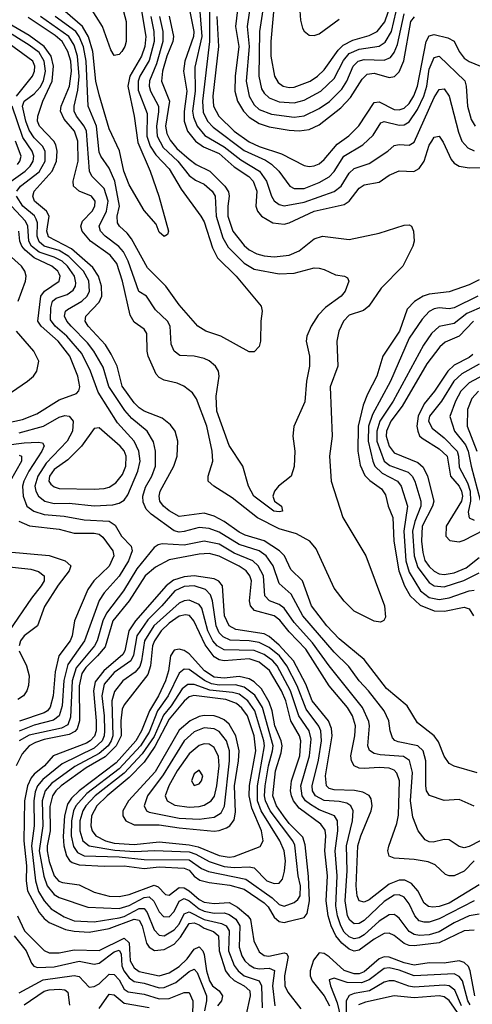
# Model space of a CAD drawing. Header units: inches. Extents: x 501365 to 657855, y 482276 to 547543.
# Tile 400 of 656: x 581892 to 583702, y 512756 to 516697. Entities that reach past the tile are written whole.
import ezdxf

# ---------------------------------------------------------------- set-up
doc = ezdxf.new("R2010")
doc.units = ezdxf.units.IN
doc.header["$MEASUREMENT"] = 0
doc.layers.add('A5581', color=7, linetype='Continuous')

msp = doc.modelspace()

# ---------------------------------------------------------------- linework, layer by layer
at = {"layer": 'A5581', "color": 5}
for points, elevation in [([(582370.5, 516789.5), (582396.2, 516630), (582392.6, 516590), (582379.5, 516550), (582332.5, 516470), (582324.7, 516430), (582349.4, 516310.6), (582364.6, 516204.6), (582414.3, 516090), (582448.5, 515990), (582487.7, 515850), (582483.5, 515836.5), (582470.5, 515829.5), (582450, 515846.6), (582438, 515878), (582390, 515932.8), (582330, 516036.1), (582309.2, 516090.8), (582291.4, 516171.4), (582250, 516259.8), (582210, 516395.8), (582196.6, 516450), (582184.3, 516570), (582168.1, 516628.1), (582143.8, 516670), (582073.7, 516730)], 2120), ([(582296.4, 516770), (582318.6, 516690), (582318.4, 516610), (582313.3, 516590), (582300.6, 516570), (582290, 516558), (582270, 516553.8), (582256.5, 516576.6), (582223.9, 516670), (582173.4, 516750)], 2080), ([(582767.5, 516770), (582755.8, 516670), (582768.6, 516590), (582754.3, 516470), (582753, 516410), (582763, 516370), (582787.2, 516330), (582810, 516306.4), (582850, 516281.4), (582890, 516268.4), (582970, 516254.3), (583010, 516251.2), (583050, 516256.7), (583090, 516275.6), (583176, 516344), (583214.6, 516385.4), (583261, 516459), (583281.5, 516478.5), (583310, 516482.2), (583370, 516465.9), (583390.9, 516469.1), (583410, 516487.5), (583427.6, 516532.4), (583455.8, 516690), (583471.3, 516708.7)], 2320), ([(582816.7, 516770), (582802.3, 516670), (582809.6, 516590), (582798.5, 516450), (582810.4, 516390), (582830, 516356.1), (582850, 516337.8), (582899, 516319), (582990, 516307), (583030, 516312.2), (583090, 516340.7), (583130.8, 516369.2), (583180.8, 516419.2), (583201, 516450), (583225.4, 516510), (583245, 516530), (583270, 516537.3), (583350, 516534.3), (583374.3, 516545.7), (583390, 516565.8), (583402.3, 516597.7), (583430, 516719.7)], 2340), ([(582872.8, 516790), (582851.3, 516650), (582848.5, 516470), (582859.7, 516419.7), (582870, 516402.5), (582890, 516384.5), (582930, 516367.3), (582990, 516363.9), (583030, 516374.6), (583096.6, 516410), (583150, 516460.9), (583187.2, 516532.8), (583210, 516560.8), (583250, 516578.6), (583329.5, 516590.5), (583353.4, 516606.6), (583378.8, 516650), (583397, 516730)], 2360), ([(582912.8, 516790), (582896, 516610), (582896.8, 516550), (582911.7, 516470), (582925.3, 516445.3), (582946, 516430), (582970, 516424.6), (582990, 516426.5), (583054, 516450), (583083.5, 516470), (583110, 516495.3), (583165.5, 516574.5), (583185.7, 516594.3), (583224.9, 516615.1), (583290, 516633.3), (583321, 516650), (583351.9, 516688.1), (583380.3, 516770)], 2380), ([(583008.1, 516790), (583014.9, 516694.9), (583022.8, 516662.8), (583030.1, 516650.1), (583050, 516634.4), (583070, 516633.3), (583090, 516640.3), (583170, 516698.6)], 2420), ([(582572.1, 516730), (582588.5, 516650), (582587.5, 516630), (582552.5, 516530), (582546.7, 516490), (582560.1, 516410), (582549.3, 516329.3), (582550.2, 516290), (582563.9, 516250), (582594.6, 516210), (582627.9, 516187.9), (582690, 516160.8), (582750, 516107.2), (582808.8, 516068.7), (582826.4, 516050), (582840.3, 516010), (582836.6, 515950), (582843.8, 515930), (582858.8, 515910), (582904, 515884), (582950, 515878.7), (582970, 515883.1), (583070, 515930.7), (583190, 515957), (583210, 515970.1), (583250, 516022.8), (583270, 516036), (583330, 516046), (583370, 516075), (583410, 516092.2), (583468.7, 516088.7), (583490, 516100.9), (583509.9, 516130), (583530, 516194.3), (583539.6, 516210), (583550, 516226.2), (583570, 516230.2), (583586, 516206), (583617.3, 516137.3), (583630, 516122.7), (583650, 516110.5), (583690, 516103.6), (583770, 516105.5)], 2220), ([(582612.6, 516730), (582620.6, 516630), (582592.9, 516507.1), (582593.3, 516410), (582583.7, 516330), (582586.6, 516306.6), (582601.4, 516270), (582632.6, 516232.6), (582710, 516187.8), (582776.2, 516136.2), (582850.5, 516090.5), (582879, 516050), (582899.3, 515990), (582910, 515971.4), (582930, 515957.5), (582950, 515952), (583030, 515965.7), (583150, 516008.5), (583177.9, 516030), (583210, 516082.3), (583230, 516101.5), (583290, 516121.2), (583363.7, 516170), (583390, 516192.6), (583410, 516197.4), (583450, 516194.7), (583470, 516206.7), (583550, 516385), (583570, 516417.6), (583590, 516419.8), (583609.6, 516390), (583646.5, 516246.5), (583660.5, 516210), (583683.6, 516183.6), (583710, 516171.4)], 2240), ([(582651, 516750), (582650.9, 516609.1), (582622.9, 516370), (582625.9, 516325.9), (582642.9, 516290), (582666, 516266), (582790, 516173.1), (582874.5, 516134.5), (582898.7, 516118.7), (582928.1, 516090), (582972.9, 516030), (582990, 516021), (583030, 516021.1), (583090, 516045.5), (583130, 516068.2), (583150, 516089.6), (583188, 516150), (583264.6, 516195.4), (583305.8, 516234.2), (583336, 516284), (583350, 516289.6), (583410, 516274.2), (583430, 516275.5), (583450, 516288.3), (583483.1, 516336.9), (583508.6, 516390), (583520.3, 516430), (583530, 516499.2), (583550, 516545.7), (583570, 516550.1), (583672.1, 516452.1), (583677.9, 516430), (583682.9, 516350), (583696.8, 516296.8), (583713.7, 516270)], 2260), ([(582490.6, 516710.6), (582506.9, 516630), (582504, 516610), (582480.5, 516550), (582463.7, 516490), (582458.7, 516450), (582491.2, 516370), (582475.1, 516270), (582481, 516241), (582494.1, 516214.1), (582521, 516181), (582570, 516138.4), (582597.5, 516117.5), (582652.5, 516090), (582712.8, 516030), (582727.5, 516007.5), (582730.3, 515990), (582724.3, 515950), (582725.2, 515910), (582745.1, 515850), (582790, 515792.7), (582810, 515775.5), (582840, 515760), (582870, 515751.4), (582910, 515747.9), (582970, 515753.6), (583010, 515771.5), (583070, 515819.5), (583103.7, 515830), (583210, 515816.5), (583330, 515841.6), (583430, 515874.1), (583450, 515876.1), (583458.7, 515870), (583466.9, 515850), (583469.1, 515810), (583464.4, 515790), (583423.8, 515710), (583338, 515622), (583288.8, 515550), (583266.9, 515533.1), (583210, 515513.7), (583187, 515490), (583168.8, 515450), (583159.8, 515410), (583164.7, 515310), (583133.5, 515226.5), (583141.1, 515030), (583130.5, 514950), (583138.3, 514850), (583184.7, 514704.7), (583276.2, 514550), (583351.6, 514350), (583354.6, 514305.4), (583348, 514292), (583334.4, 514285.6), (583310, 514289.8), (583230, 514328.7), (583190, 514368.6), (583150, 514420.6), (583078, 514578), (583052.4, 514610), (582998.9, 514638.9), (582930, 514658.6), (582843.2, 514703.2), (582742.5, 514782.5), (582668.8, 514830), (582646.1, 514850), (582645.6, 514870), (582664.4, 514930), (582662.5, 514970), (582640.8, 515070), (582599.6, 515179.6), (582583.3, 515203.3), (582549.2, 515229.2), (582522.3, 515242.3), (582470, 515254.1), (582450, 515264.1), (582437.5, 515277.5), (582406.2, 515350), (582402.1, 515370), (582401.1, 515441.1), (582390, 515457.7), (582350, 515485.4), (582333.5, 515513.5), (582303.9, 515650), (582280.5, 515720.5), (582254.5, 515754.5), (582175, 515810), (582141.6, 515850), (582137.2, 515870), (582143.8, 515890), (582182.2, 515930), (582193.2, 515950), (582193.7, 515970), (582179.1, 515990), (582129.8, 516010), (582107.2, 516030), (582106, 516050), (582126.2, 516130), (582124.4, 516210), (582111.8, 516250), (582070, 516299.1), (582055.9, 516330), (582057.9, 516350), (582092.1, 516430), (582099.9, 516490), (582096.3, 516530), (582084.4, 516570), (582061.6, 516610), (582033.9, 516633.9), (581925.6, 516705.6)], 2180), ([(582451.2, 516710), (582464.9, 516650), (582464.9, 516610), (582439.5, 516520.5), (582411.7, 516451.7), (582410.3, 516430.3), (582415.9, 516410), (582446.9, 516350), (582447.7, 516327.7), (582438.8, 516270), (582441.4, 516230), (582465.6, 516185.6), (582524.7, 516130), (582570, 516072.6), (582594.6, 516054.6), (582630, 516037.9), (582662.5, 516010), (582673.8, 515990), (582678.4, 515910), (582703.9, 515823.9), (582726.2, 515786.2), (582790, 515722.3), (582830, 515698.3), (582930, 515679.4), (582990, 515681.5), (583070, 515703.2), (583090, 515702), (583110, 515696.9), (583154.8, 515674.8), (583191, 515670), (583203.4, 515663.4), (583208.8, 515650), (583193.2, 515610), (583177.7, 515590), (583114.7, 515545.3), (583085.7, 515514.3), (583057.5, 515470), (583040.4, 515430), (583037.7, 515410), (583051.2, 515350), (583051.2, 515310), (583039.3, 515250), (583032.6, 515167.4), (582988.9, 515068.9), (582984.6, 515030), (582992.6, 514970), (582990, 514908), (582977.3, 514870), (582926.8, 514830), (582910.8, 514810), (582904.9, 514790), (582911, 514770), (582938.8, 514750), (582942.8, 514730), (582930, 514726.8), (582908.3, 514730), (582828.5, 514790), (582807.2, 514830), (582785.1, 514910), (582730, 514992.2), (582680.3, 515130), (582678.4, 515190), (582689.9, 515270), (582687.1, 515290), (582675.7, 515310), (582650, 515330.9), (582630, 515340.4), (582590, 515349.3), (582533.1, 515353.1), (582509.5, 515369.5), (582498.5, 515398.5), (582493.5, 515470), (582483.1, 515490), (582435.4, 515535.4), (582399, 515590), (582369.2, 515609.2), (582326.7, 515730), (582306.9, 515766.9), (582288.2, 515788.2), (582234.6, 515830), (582215.8, 515850), (582209.9, 515870), (582239.3, 515930), (582245.6, 515970), (582230, 516021.2), (582181.2, 516070), (582171.8, 516090), (582158.9, 516250), (582150.3, 516270.3), (582119.9, 516310), (582110.6, 516330), (582110.2, 516350), (582124.8, 516415.2), (582130.4, 516469.6), (582124, 516550), (582110, 516594.9), (582089.2, 516630), (581975.9, 516710)], 2160), ([(582416.9, 516710), (582428.6, 516650), (582430.2, 516610), (582410, 516533.5), (582373, 516470), (582365.9, 516450), (582365.9, 516414.1), (582401.4, 516321.4), (582401.2, 516230), (582413.7, 516190), (582436, 516156), (582490, 516099.2), (582538.2, 516018.2), (582616.9, 515910), (582630, 515887.2), (582662.9, 515782.9), (582683.8, 515743.8), (582757.8, 515670), (582857.6, 515550), (582862.4, 515530), (582857, 515490), (582855.3, 515410), (582850, 515389.2), (582830, 515367), (582810, 515366.6), (582697, 515430), (582636.2, 515450), (582605.1, 515470), (582530, 515555.9), (582476.9, 515630), (582402.9, 515702.9), (582339.5, 515819.5), (582322.1, 515842.1), (582291, 515870), (582283.7, 515883.7), (582282.7, 515910), (582291.1, 515950), (582272.6, 516050), (582250, 516102.1), (582216.6, 516150), (582210, 516166.4), (582199.7, 516270), (582165.8, 516350), (582158.5, 516530), (582147.4, 516587.4), (582130.5, 516630), (582116.5, 516650), (582033.5, 516710)], 2140), ([(582680.7, 516710), (582687.1, 516590), (582664.6, 516390), (582667.2, 516350), (582688.8, 516310), (582750.2, 516250.2), (582810, 516207.3), (582850, 516188.7), (582939.5, 516159.5), (583030, 516112.4), (583050, 516108.8), (583070, 516111.4), (583090, 516120.3), (583110, 516137.2), (583161.7, 516198.3), (583207.7, 516232.3), (583248.1, 516271.9), (583310, 516364.8), (583330, 516367.6), (583390, 516337.3), (583410, 516335.8), (583430, 516343), (583450, 516361.5), (583468.6, 516391.4), (583482.3, 516430), (583517.5, 516610), (583530, 516631.6), (583550, 516637.2), (583604.3, 516624.3), (583630, 516610.5), (583649.6, 516569.6), (583670, 516543.3), (583690, 516529.3), (583734.8, 516510)], 2280), ([(581880.9, 516010), (581895.8, 516030), (581970, 516088.1), (581993.9, 516130), (581994.3, 516170), (581983.2, 516190), (581950, 516223.3), (581930, 516253.8), (581916.7, 516290), (581904, 516350), (581910.3, 516370), (581950, 516399.9), (581973.7, 516426.3), (581988.1, 516451.9), (581995.6, 516490), (581990.8, 516530), (581970, 516564.7), (581930, 516595.3), (581830, 516657.3)], 2240), ([(583721.7, 513681.7), (583630, 513708.1), (583610, 513719.8), (583590, 513748.2), (583566.4, 513806.4), (583550, 513830.5), (583482.8, 513882.8), (583441, 513950), (583359.6, 514019.6), (583270, 514135.1), (583170, 514218.8), (583119.8, 514270), (583058.8, 514350), (583022.6, 514450), (582976.6, 514496.6), (582951.2, 514550), (582931.6, 514570), (582870, 514610.9), (582793.4, 514633.4), (582770, 514644.9), (582710, 514688.6), (582670, 514709.4), (582630, 514721.5), (582530, 514708.6), (582490, 514730.7), (582466.9, 514750), (582452.4, 514770), (582449.5, 514790), (582454.1, 514810), (582508.2, 514910), (582521.5, 514950), (582524.3, 515010), (582513.9, 515050), (582494.8, 515074.8), (582461.9, 515101.9), (582390, 515129.9), (582370, 515143), (582350, 515163), (582301.4, 515230), (582282.7, 515310), (582258.5, 515358.5), (582235.3, 515395.3), (582166, 515470), (582154.6, 515490), (582156.4, 515510), (582210, 515565.5), (582220.7, 515590), (582218.9, 515630), (582207.4, 515670), (582184.1, 515704.1), (582099.5, 515779.5), (582007.2, 515827.2), (582000.9, 515850), (582009.7, 515910), (581999.2, 515930), (581951.1, 515970), (581944.4, 515990), (581950.6, 516010), (582022.3, 516090), (582039.3, 516130), (582042.3, 516170), (582036.3, 516196.3), (582029.3, 516210), (581971.6, 516270), (581963.5, 516290), (581965, 516310), (581984.2, 516370), (582022.5, 516450), (582027.6, 516510), (582017.8, 516550), (581989.8, 516589.7), (581930, 516633.6), (581850, 516679.6)], 2220), ([(581879.1, 516390), (581943.7, 516470), (581951.5, 516490), (581952.3, 516510), (581944.6, 516530), (581830, 516614.6)], 2260), ([(581830.8, 516030), (581913.9, 516090), (581934.5, 516110), (581945.6, 516130), (581948.4, 516150), (581942, 516170), (581905.5, 516225.5), (581862.7, 516350)], 2260), ([(581883, 516117), (581893.1, 516130), (581898.6, 516150), (581875.4, 516210)], 2280), ([(581890, 515042.4), (581987.6, 515070), (582050, 515106.2), (582072.9, 515112.9), (582090.1, 515110.1), (582105.5, 515090), (582104.1, 515050), (582081.5, 515010), (581998.8, 514921.2), (581964.7, 514870), (581953.4, 514830), (581956.4, 514810), (581967.1, 514790), (581993, 514770), (582030, 514760.7), (582090, 514761.3), (582190, 514750.4), (582265.1, 514754.9), (582290, 514761.2), (582310, 514773.2), (582324.9, 514795.1), (582364.6, 514890), (582373.7, 514930), (582368.7, 514970), (582349.7, 515009.7), (582283.1, 515083.1), (582206.3, 515206.3), (582175.7, 515290), (582141, 515361), (582080.5, 515430), (582033.5, 515470), (582015.8, 515495.8), (582016.9, 515543.1), (582023.5, 515570), (582037.8, 515582.2), (582082.8, 515597.2), (582106.2, 515613.8), (582115.8, 515630), (582117.2, 515642.8), (582111, 515670), (582083.4, 515710), (582061.6, 515730), (582030, 515745.8), (581970, 515765.5), (581938.9, 515790), (581928.7, 515810), (581924.3, 515870), (581915.1, 515890), (581822.3, 515990)], 2260), ([(583710, 513549), (583650, 513575), (583590, 513571.1), (583530.9, 513590.9), (583519.2, 513610), (583515.6, 513630), (583516.7, 513730), (583506.2, 513770), (583484, 513790), (583405.6, 513805.6), (583391.9, 513811.9), (583382.8, 513822.8), (583373, 513850), (583368.1, 513890), (583349, 513930), (583287.1, 514010), (583249.5, 514050), (583208, 514108), (583150, 514164.6), (583025, 514310), (582977.3, 514397.3), (582930, 514440.5), (582905.9, 514510), (582877.4, 514550), (582850, 514571.2), (582770, 514596.5), (582690, 514645.9), (582650, 514659.4), (582610, 514663.7), (582550, 514647.6), (582530, 514646), (582510, 514651.2), (582417.9, 514717.9), (582397.9, 514737.9), (582385.5, 514765.5), (582384.5, 514790), (582395, 514825), (582420.1, 514870), (582435.1, 514910), (582435.8, 514970), (582426.9, 515006.9), (582402.3, 515050), (582340.5, 515100.5), (582312.3, 515132.3), (582248.1, 515228.1), (582225.7, 515305.7), (582189.1, 515370), (582163.2, 515403.2), (582097.8, 515470), (582081.1, 515490), (582072.1, 515510), (582075.5, 515530), (582082.9, 515537.1), (582140.6, 515570), (582161.5, 515590), (582171, 515610), (582169.1, 515650.9), (582146.8, 515690), (582089.4, 515749.4), (582050, 515772.4), (581990.1, 515790.1), (581970, 515807.5), (581962.3, 515830), (581963.3, 515883.3), (581958.8, 515898.8), (581951.1, 515911.1), (581905, 515950), (581879.3, 515990)], 2240), ([(581810, 515075.9), (581903.6, 515096.4), (581960.6, 515119.4), (582050, 515174.5), (582119.6, 515200.4), (582129.4, 515210.6), (582133.1, 515226.9), (582124.5, 515270), (582092.3, 515350), (582046.8, 515410), (581978.4, 515470), (581964.7, 515490), (581977.4, 515590), (581990.9, 515610), (582050.4, 515649.6), (582054.2, 515670), (582050, 515679.1), (582044.8, 515690), (582021.3, 515710), (581950, 515743.3), (581913.8, 515773.8), (581901.2, 515790), (581893.3, 515810), (581889, 515850)], 2280), ([(581886.8, 515570), (581915.1, 515650), (581918, 515670), (581912.3, 515690), (581899, 515710), (581832.8, 515770)], 2320), ([(583730, 515655.8), (583690, 515635.1), (583610, 515607.7), (583530, 515597.7), (583505, 515590), (583470.8, 515569.2), (583441.9, 515538.1), (583410.6, 515450), (583344.2, 515350), (583320.1, 515270), (583282.8, 515197.2), (583266.3, 515153.7), (583246.1, 515070), (583244.4, 514970), (583253.2, 514913.2), (583272.4, 514872.4), (583291.9, 514851.9), (583338.8, 514818.8), (583354.7, 514794.7), (583365.9, 514750), (583384.4, 514704.4), (583388.6, 514610), (583408.3, 514490), (583430.3, 514430), (583453.6, 514390), (583493, 514353), (583550, 514330.3), (583591.2, 514328.8), (583670, 514344.9), (583690, 514338.5), (583707.2, 514310)], 2220), ([(583724.2, 515590), (583630, 515543.5), (583610, 515539.1), (583570, 515543), (583550, 515538.9), (583530, 515528.2), (583501.4, 515498.6), (583450, 515422.1), (583374.7, 515250), (583303.5, 515116.5), (583287.2, 515070), (583285.4, 515010), (583304.1, 514930), (583312.8, 514910), (583341.6, 514881.6), (583402.3, 514850), (583417.2, 514830), (583442.8, 514750), (583428.7, 514650), (583436.7, 514530), (583450, 514485.5), (583495.1, 514410), (583530, 514384.5), (583570, 514376.1), (583610, 514382.5), (583690.1, 514410.1), (583710, 514412.9)], 2240), ([(583747.8, 515550), (583680, 515520), (583630, 515480.7), (583570, 515468.2), (583539.5, 515440.5), (583506.4, 515393.6), (583385.7, 515170), (583332.9, 515090), (583319.9, 515050), (583320.7, 515010), (583350, 514929.1), (583371.8, 514911.8), (583445.6, 514885.6), (583461.1, 514870), (583472.3, 514850), (583495.9, 514770), (583496.2, 514750), (583472.1, 514687.9), (583463.3, 514650), (583469.5, 514550), (583484.1, 514504.1), (583530, 514443.5), (583550, 514430), (583590, 514426), (583668.5, 514451.5), (583730, 514482.3)], 2260), ([(583707.2, 515490), (583650, 515429.9), (583594, 515406), (583572.2, 515387.8), (583520.8, 515319.2), (583421.7, 515150), (583376.5, 515090), (583359.6, 515050), (583357.4, 515030), (583369.6, 514990), (583390, 514963.5), (583483.7, 514923.7), (583505.1, 514905.1), (583522.9, 514870), (583548.5, 514770), (583542.8, 514750), (583502, 514670), (583498.5, 514610), (583503.7, 514563.7), (583512.5, 514532.5), (583530, 514507.3), (583550, 514489.1), (583570, 514478.3), (583590, 514475.7), (583630, 514482.6), (583677.4, 514502.6), (583730, 514544.3)], 2280), ([(581790, 515159.5), (581924.1, 515250), (581946.9, 515270), (581961.4, 515290), (581968.5, 515330), (581948.6, 515370), (581880.2, 515450)], 2320), ([(583703.7, 515356.3), (583690, 515344.8), (583630, 515313.7), (583603.7, 515290), (583550.7, 515209.3), (583510, 515159.6), (583485.2, 515110), (583480.8, 515070), (583483.6, 515050), (583491.1, 515031.1), (583501, 515021), (583570, 514979.5), (583601.6, 514950), (583614.7, 514870), (583649, 514830), (583658.8, 514810), (583662.2, 514790), (583658.3, 514770), (583596.9, 514670), (583595.8, 514630), (583611.6, 514611.6), (583650, 514606.5), (583670, 514612.7), (583750, 514654.3)], 2320), ([(583730, 515318.3), (583660.7, 515279.3), (583628.6, 515250), (583578.3, 515170), (583530.4, 515110), (583526.8, 515090), (583541.7, 515061.7), (583590, 515023.5), (583641.6, 514970), (583647.3, 514950), (583650, 514906.2), (583683.1, 514843.1), (583694.1, 514810), (583694.2, 514770), (583685.1, 514725.1), (583690, 514702.6), (583710, 514693.1)], 2340), ([(583746.8, 515273.2), (583690, 515243.5), (583656.7, 515210), (583635.3, 515170), (583612.2, 515107.8), (583631.2, 515050), (583674.6, 514994.6), (583685.2, 514970), (583696.9, 514910), (583733.7, 514773.8)], 2360), ([(583727.1, 515210), (583699.6, 515180.4), (583683.4, 515136.6), (583681.1, 515070), (583719.7, 514970)], 2380), ([(581710, 514977.4), (581910, 515002.3), (581966, 515006), (581983, 515003), (581990.7, 514990.7), (581980.9, 514970), (581928.5, 514890), (581908.3, 514850), (581904.1, 514830), (581906, 514790), (581920.7, 514750), (581948.7, 514730), (581990, 514716.7), (582070, 514709.2), (582150, 514694.1), (582250, 514689.7), (582273.8, 514673.8), (582299.7, 514630), (582338, 514590), (582342.4, 514570), (582327.9, 514530), (582290, 514469.9), (582230, 514402.1), (582210, 514371.6), (582151.1, 514210), (582084.3, 514115.7), (582068.7, 514051.3), (582061.9, 513950), (582049.6, 513910.3), (582026.9, 513893.1), (581950, 513873.4), (581890, 513849)], 2240), ([(581890, 514953.1), (581900.2, 514950), (581899.3, 514930), (581854.6, 514850)], 2220), ([(581888.3, 514690), (581931.1, 514671.1), (582050, 514657.2), (582110, 514640.8), (582190, 514641.8), (582210, 514637.3), (582225.4, 514625.4), (582264.4, 514570), (582268.6, 514550), (582250, 514509.9), (582188.9, 514450), (582164.6, 514415.4), (582111.6, 514290), (582101.8, 514230), (582094.1, 514210), (582048.5, 514150), (582034, 514086), (582026.7, 513990), (582014.6, 513945.4), (582003.1, 513930), (581990, 513921.7), (581891.8, 513888.2)], 2220), ([(583734, 513410), (583690, 513386.6), (583670, 513381.9), (583650, 513387.1), (583610, 513414.4), (583590, 513415.2), (583545, 513404.9), (583530, 513405.7), (583513.6, 513413.6), (583485, 513450), (583464.4, 513504.4), (583455.4, 513570), (583463.5, 513683.5), (583450.8, 513730.9), (583426.9, 513746.9), (583333.9, 513753.9), (583310, 513759.7), (583291.5, 513771.5), (583284.7, 513790), (583290.9, 513870), (583288.1, 513888.1), (583263.1, 513943.1), (583130, 514110.3), (583063, 514203), (582990, 514283.8), (582950, 514340.7), (582930, 514355.4), (582890.5, 514370.5), (582872.5, 514390), (582866.9, 514470), (582845.6, 514510), (582824.1, 514530), (582750, 514561.6), (582690, 514596.7), (582630, 514609.7), (582550, 514593.2), (582461.7, 514598.3), (582445.4, 514594.6), (582430, 514584.4), (582361, 514499), (582307.3, 514410), (582239.4, 514320.6), (582224.5, 514290), (582201.5, 514210), (582191.4, 514190), (582117.7, 514102.3), (582102.3, 514050), (582095.4, 513904.6), (582085.3, 513874.7), (582059.1, 513860.9), (581930, 513832.2), (581890.4, 513810)], 2260), ([(581846, 514566), (582010, 514551.9), (582073.6, 514530), (582097.1, 514510), (582089.7, 514490), (582046.1, 514433.9), (581992, 514348), (581963.8, 514270), (581910, 514230.4), (581895.3, 514210), (581889.7, 514190)], 2180), ([(583710.1, 513330), (583670, 513287.8), (583629.3, 513269.3), (583610, 513269.2), (583595.1, 513275.1), (583553.3, 513313.3), (583525.7, 513325.7), (583470, 513334.9), (583390, 513340.3), (583370, 513348), (583364.5, 513370), (583368.7, 513388.7), (583400.4, 513479.6), (583407.2, 513512.8), (583410.8, 513650), (583400.2, 513680.2), (583390, 513692.2), (583370, 513700.2), (583330, 513703), (583270, 513699), (583250, 513700.9), (583229.9, 513710), (583219.2, 513730), (583216.2, 513750), (583232.7, 513830), (583234.9, 513870), (583222.4, 513910), (583203, 513943), (583129.7, 514030), (583036.7, 514176.7), (582970, 514246.4), (582933, 514293), (582910, 514310.9), (582831.7, 514331.7), (582814.5, 514350), (582810.6, 514370.6), (582819.6, 514450), (582813, 514470), (582797.4, 514490), (582769.7, 514509.7), (582690, 514549), (582650, 514560), (582610, 514557), (582490, 514534.3), (582434.9, 514505.1), (582393.5, 514470), (582329.8, 514370), (582264.6, 514290), (582233.5, 514186.5), (582204, 514150), (582156.7, 514103.3), (582140.7, 514079.3), (582130.7, 514030), (582131.4, 513890), (582122, 513858), (582112.9, 513847.1), (582090, 513835.1), (581990, 513815.9), (581956.1, 513803.9), (581930, 513789.9), (581902.4, 513757.6), (581878.8, 513710)], 2280), ([(581775, 514514.9), (581937.1, 514497.1), (581967.5, 514487.5), (581990.7, 514470), (581989.6, 514450), (581978.4, 514430), (581939.1, 514380.9), (581849.8, 514250.2)], 2160), ([(583730, 513234.4), (583610, 513160.6), (583570, 513147.1), (583544, 513144), (583526.9, 513146.9), (583510, 513160.7), (583484.1, 513210), (583459.4, 513239.4), (583432.5, 513252.5), (583410, 513252.7), (583370, 513236.4), (583290, 513173.8), (583270, 513164.5), (583250, 513169.9), (583242.3, 513190), (583238.3, 513230), (583244.4, 513390), (583255.9, 513430), (583297.1, 513530), (583301.2, 513550), (583297.4, 513577.4), (583290, 513590.8), (583264.7, 513604.7), (583230.8, 513610.8), (583150, 513613.8), (583130, 513619.6), (583118.5, 513630), (583114.9, 513670), (583141.9, 513830), (583138.8, 513858.9), (583127.1, 513890), (583062, 513970), (583036.6, 514036.6), (582987.1, 514130), (582930, 514192.6), (582890, 514227.5), (582870, 514237.8), (582756.2, 514256.3), (582729.6, 514270), (582710.9, 514310), (582703.5, 514430), (582688.8, 514448.8), (582670, 514458.4), (582590, 514470.3), (582550, 514466.1), (582507.4, 514452.6), (582478.1, 514430), (582355, 514290), (582328.4, 514250), (582313.2, 514170), (582304.6, 514155.4), (582228.9, 514090), (582193.9, 514046.1), (582186.8, 514010), (582198.1, 513890), (582197.7, 513850), (582191.5, 513828.5), (582174.6, 513810), (582158.9, 513801.1), (582026.3, 513750), (581991.8, 513710), (581950, 513677), (581938, 513662), (581923, 513630), (581911.7, 513570), (581908.9, 513410), (581919.8, 513310), (581918.5, 513250), (581923.5, 513210), (581970, 513123.2), (581990, 513099.1), (582010, 513083.6), (582074.9, 513054.9), (582110, 513048), (582170, 513044.5), (582250, 513058.4), (582350, 513096.4), (582370, 513092.7), (582381.6, 513070), (582399.9, 512999.9), (582410, 512983.9), (582431.2, 512971.2), (582470, 512974.5), (582510, 512996.9), (582535.8, 513024.2), (582570, 513079.2), (582590, 513082), (582610, 513074.2), (582630, 513059.9), (582667.6, 513047.6), (582687, 513030), (582689.9, 512969.9), (582715.7, 512890), (582729.3, 512869.3), (582750, 512850.6), (582789.7, 512829.7), (582812.2, 512810), (582813.6, 512790), (582796.6, 512710)], 2320), ([(583710, 513170.2), (583570, 513097.5), (583530, 513084.5), (583510, 513084), (583490, 513090.3), (583471.8, 513110), (583450, 513158), (583430, 513184.9), (583410, 513193.8), (583390, 513191.8), (583350, 513167), (583270, 513091.3), (583250, 513078.9), (583230, 513077.2), (583212.2, 513092.2), (583203.5, 513110), (583193.1, 513170), (583201.5, 513290), (583198.7, 513390), (583223, 513490), (583226.2, 513530), (583216.9, 513550), (583200.6, 513560.6), (583170, 513567.5), (583110, 513571.1), (583075.4, 513590), (583063, 513610), (583061.8, 513630), (583087.1, 513732.9), (583099.1, 513810), (583095.8, 513850), (583088.4, 513868.4), (583037.1, 513937.1), (583001.8, 514030), (582960.4, 514110), (582930.8, 514150), (582890, 514183.9), (582850, 514204.4), (582810, 514210.7), (582733.5, 514213.5), (582705.8, 514225.8), (582690, 514243), (582677.8, 514270), (582663.4, 514370), (582655.2, 514395.2), (582635.3, 514415.3), (582590, 514429.9), (582550, 514427.9), (582512.9, 514410), (582461.1, 514350), (582405.2, 514294.8), (582360.5, 514230), (582347.4, 514152.6), (582336.4, 514130), (582270, 514084.3), (582230, 514036.3), (582220.4, 513990), (582230.2, 513910), (582231.3, 513850), (582229.9, 513830), (582222, 513810), (582190, 513781.4), (582062, 513718), (581984.2, 513655.8), (581963.4, 513630), (581954.2, 513605.8), (581948.2, 513570), (581950.2, 513470), (581940, 513390), (581955.5, 513250), (581967.6, 513207.6), (581990, 513169.3), (582018.2, 513138.2), (582070, 513106.1), (582110, 513089.6), (582190, 513085.2), (582290, 513101.8), (582310, 513107.1), (582370, 513138.5), (582390, 513138.6), (582402.4, 513122.4), (582430, 513053.1), (582450, 513031.7), (582470, 513030.1), (582510, 513053.5), (582530, 513076.4), (582550, 513117.8), (582570, 513125.6), (582630, 513094.7), (582699.3, 513079.3), (582718.5, 513070), (582730.5, 513050), (582727.5, 512970), (582750, 512910.9), (582765.8, 512890), (582790, 512870.1), (582849.2, 512849.2), (582859.1, 512830), (582861.2, 512741.2)], 2340), ([(583730, 513115.7), (583690, 513109.4), (583630, 513081.8), (583570, 513046.1), (583530, 513034), (583491.4, 513031.4), (583470, 513035.2), (583450, 513046.4), (583410, 513100.9), (583398.1, 513110), (583390, 513114.9), (583370, 513113.9), (583330, 513088.4), (583270, 513033.4), (583250, 513021.1), (583230, 513017.6), (583210, 513025), (583190, 513044.2), (583175.7, 513070), (583163, 513110), (583156.5, 513150), (583162, 513270), (583153.7, 513370), (583164.6, 513450), (583163.6, 513490), (583150.6, 513510.6), (583090, 513534.1), (583054.6, 513554.7), (583035.7, 513570), (583021.3, 513590), (583016.6, 513630), (583051.3, 513750), (583057.4, 513817.4), (583049.2, 513850), (583008.8, 513910), (582974.8, 514010), (582922, 514110), (582905.1, 514130), (582870, 514155.5), (582830, 514171.8), (582710, 514174), (582681.4, 514190), (582664.3, 514210), (582645, 514250), (582620.6, 514340.6), (582610, 514355.6), (582570, 514372.7), (582550, 514371), (582530, 514360.8), (582428.3, 514270), (582391.6, 514210), (582380, 514130), (582372.6, 514107.4), (582354.6, 514085.4), (582305.3, 514050), (582271.9, 514008.1), (582260.8, 513970), (582264.1, 513830), (582258.4, 513810), (582245.9, 513790), (582210, 513759.9), (582112.9, 513707.1), (582020, 513640), (581994.4, 513610), (581982.8, 513570), (581984.2, 513470), (581970.3, 513370), (581988.3, 513268.3), (582002.4, 513230), (582030, 513195.5), (582050, 513183.3), (582164.7, 513144.7), (582290, 513139.2), (582330, 513151.3), (582390, 513183.3), (582410, 513185.1), (582429, 513169), (582450, 513125.2), (582467.1, 513107.1), (582490, 513105.8), (582510, 513127.1), (582530, 513168.2), (582550, 513179.2), (582570, 513170), (582610, 513137.7), (582630, 513128.8), (582670, 513121), (582710, 513121.5), (582730, 513115.5), (582755.9, 513095.9), (582772.2, 513070), (582770, 512984), (582780.9, 512950), (582793, 512930), (582810, 512913.3), (582830, 512901.9), (582850, 512897.9), (582890, 512900.7), (582910.6, 512890.6), (582902.6, 512830), (582912.3, 512750)], 2360), ([(583710, 513051.7), (583670, 513049.6), (583570, 513001), (583470, 512989), (583450, 512991.1), (583430, 512999.5), (583390, 513031), (583370, 513040.8), (583350, 513039.3), (583310, 513016.8), (583250, 512971.9), (583230, 512968.7), (583210, 512976.2), (583180.8, 513000.8), (583156.6, 513030), (583137.2, 513070), (583126.1, 513110), (583118.2, 513170), (583122.9, 513270), (583112, 513370), (583116.2, 513430), (583113.2, 513453.2), (583097, 513477), (583010, 513541.1), (582987, 513570), (582978.5, 513590), (582975.7, 513610), (582979.3, 513650), (583011.9, 513750), (583016.6, 513810), (583010.7, 513830.7), (582976.4, 513890), (582956.5, 513970), (582939.2, 514010), (582891.4, 514091.4), (582850, 514125.4), (582810, 514138.1), (582710, 514130.4), (582690, 514134.7), (582670, 514146.7), (582633.9, 514193.9), (582588.7, 514290), (582571.3, 514311.3), (582555.1, 514315.1), (582530, 514309.7), (582490, 514281.1), (582458.1, 514250), (582430.9, 514210), (582423.5, 514190), (582415, 514110), (582404.9, 514075.1), (582310, 513954.8), (582302.7, 513937.3), (582296.1, 513890), (582297.5, 513830), (582278.7, 513790), (582234.1, 513745.9), (582158.5, 513701.5), (582058.6, 513630), (582036.4, 513610), (582024, 513590), (582013.1, 513546.9), (582013.6, 513450), (582001.6, 513390), (582001.9, 513370), (582010, 513327), (582029.9, 513269.9), (582049, 513249), (582063.1, 513243.1), (582130, 513234), (582190, 513204.1), (582250, 513188.6), (582290, 513187.3), (582330, 513194.8), (582430, 513232.9), (582446, 513226), (582475.1, 513195.1), (582490, 513192), (582530, 513222.8), (582550, 513221.8), (582570, 513210.4), (582610, 513175.1), (582630, 513164.9), (582670, 513159.3), (582730, 513162.8), (582763.8, 513143.8), (582804.9, 513110), (582814.9, 513094.9), (582828.2, 513010), (582850, 512965.7), (582870, 512951), (582888.3, 512948.3), (582950, 512961.8), (582958.7, 512958.7), (582966.4, 512946.4), (582951.5, 512870), (582952.6, 512830), (582964.5, 512804.5), (583016.9, 512736.9)], 2380), ([(581890.5, 514170), (581919.9, 514110), (581930.4, 514070), (581927.8, 514032.2), (581920.5, 514010), (581907.1, 513990), (581885, 513975)], 2180), ([(581883.1, 513110), (581912.2, 513050), (581990, 512971.2), (582010, 512961.5), (582050, 512961.6), (582110, 512973.9), (582210, 512971.3), (582310, 513019.8), (582330, 513001.6), (582333.7, 512930), (582350, 512901.9), (582370, 512887.4), (582450, 512869.3), (582490, 512881.3), (582530, 512906.9), (582562, 512938), (582590, 512976.5), (582610, 512985.1), (582624.6, 512970), (582630, 512954.7), (582639.1, 512890), (582651.1, 512850), (582663.7, 512830), (582689.4, 512810), (582703.4, 512790), (582698.7, 512770), (582683.1, 512750)], 2280), ([(581870, 513029.2), (581917.6, 512970), (581939.9, 512919.9), (581948.7, 512908.7), (581963.3, 512903.3), (582030, 512904.9), (582130, 512928.7), (582190, 512916.5), (582210, 512920.1), (582270, 512965.3), (582290, 512972.3), (582298.1, 512958.1), (582300.2, 512910), (582309.3, 512890), (582330, 512861.3), (582350, 512846.8), (582390, 512839.8), (582450, 512821.3), (582470, 512822.8), (582516.9, 512843.1), (582570, 512886.6), (582590, 512896.6), (582602.2, 512882.2), (582639.4, 512790), (582639.9, 512770), (582631.7, 512730)], 2260), ([(583712.4, 512790), (583693.9, 512890), (583686.3, 512906.3), (583670, 512923.4), (583649.6, 512929.6), (583590, 512920.1), (583530, 512921.6), (583470, 512912.4), (583430, 512922), (583370, 512944.8), (583350, 512945.9), (583330, 512937.4), (583270, 512885.6), (583250, 512878.1), (583230, 512876.9), (583190.3, 512890.3), (583130, 512945.1), (583110, 512958.7), (583090, 512961.3), (583067.6, 512932.4), (583053.9, 512890), (583053.9, 512870), (583061.4, 512850), (583110, 512790), (583131.4, 512750)], 2420), ([(583693.9, 512753.9), (583684.5, 512770), (583662.2, 512850), (583650, 512867.3), (583630, 512876.9), (583470, 512869.5), (583410, 512892.1), (583370, 512901.3), (583350, 512898.4), (583290, 512854), (583258.8, 512841.2), (583202.2, 512842.2), (583150, 512859.9), (583130, 512854), (583134.5, 512830), (583161.1, 512761.1), (583227.3, 512487.3)], 2440), ([(581890, 512801.7), (581986.8, 512853.2), (582110, 512871.4), (582130, 512867), (582170, 512824.3), (582190, 512826.5), (582210, 512837.4), (582250, 512875.6), (582270, 512874.3), (582290, 512853.3), (582310, 512816.4), (582325.8, 512805.8), (582390, 512796), (582450, 512776.9), (582490, 512778.4), (582550, 512802.4), (582570, 512803), (582585, 512770), (582583.2, 512710)], 2240), ([(583659.2, 512750), (583632.4, 512812.4), (583610, 512829.7), (583590, 512832.2), (583470, 512824.5), (583448, 512828), (583390, 512849.1), (583370, 512849.9), (583350, 512843.9), (583290.5, 512809.5), (583230, 512798.9), (583209.3, 512790.7), (583197.6, 512770), (583198.2, 512721.8)], 2460), ([(581910, 512753.5), (581990, 512807.7), (582010, 512813.9), (582050, 512816.3), (582073.2, 512813.2), (582084.5, 512804.5), (582091.9, 512751.9)], 2220), ([(582210, 512738.7), (582250, 512796.6), (582270, 512793.8), (582310, 512759.9), (582410, 512742.2)], 2220), ([(583651.5, 512710), (583610, 512770.6), (583590, 512785.8), (583569.5, 512789.5), (583470, 512782.1), (583390, 512789.3), (583275.4, 512764.6), (583246.8, 512753.2)], 2480)]:
    msp.add_lwpolyline(points, dxfattribs=dict(at, elevation=elevation))
for points, elevation in [([(582210, 515063.2), (582190, 515060.4), (582140.1, 514990), (582085, 514935), (582030, 514896.1), (582011.7, 514870), (582009.4, 514850), (582017.3, 514837.3), (582030, 514826.6), (582050, 514819.7), (582190, 514817.3), (582230, 514820.1), (582250, 514826), (582276.5, 514843.5), (582303.5, 514876.5), (582316.5, 514910), (582318.2, 514950), (582310.5, 514970.5), (582293.7, 514990)], 2280), ([(582530, 514177.3), (582510, 514173.1), (582495.3, 514150), (582487.2, 514090), (582475.8, 514050), (582447.4, 513990), (582411.6, 513930), (582379, 513850), (582357.1, 513810), (582278.5, 513721.5), (582129.8, 513610), (582099.6, 513580.4), (582083.9, 513556.1), (582071.1, 513510), (582066.8, 513426.8), (582068.3, 513390), (582079.9, 513350), (582091.2, 513331.2), (582102.7, 513322.6), (582130, 513313.9), (582230, 513308.6), (582310, 513310), (582390, 513299.8), (582450, 513305.2), (582550, 513300.7), (582570, 513292), (582590, 513269.1), (582612.6, 513252.6), (582650, 513243.1), (582732.7, 513232.7), (582790, 513216.6), (582870, 513162.3), (582885.6, 513145.6), (582910, 513104.5), (582930, 513086.7), (582950, 513082.6), (582970, 513088), (583030, 513102.4), (583041.3, 513118.7), (583050.5, 513169.5), (583046.9, 513266.9), (583033.7, 513393.7), (583024.5, 513424.5), (582970, 513479.7), (582946.8, 513510), (582919.4, 513550), (582904, 513590), (582915, 513690), (582938.1, 513761.9), (582941.7, 513790), (582938.2, 513810), (582912.7, 513870), (582902, 513930), (582890, 513964.4), (582858.8, 514018.8), (582830, 514046.7), (582810, 514058.7), (582770, 514068.2), (582710, 514060.6), (582670, 514064.7), (582631.3, 514090), (582570, 514158.5), (582550, 514171.9)], 2420), ([(582550, 514097.5), (582530, 514080.4), (582485.8, 513990), (582442.8, 513930), (582410, 513844.2), (582375.7, 513790), (582290, 513698), (582160.8, 513599.2), (582117.1, 513550), (582107.8, 513530), (582099, 513490), (582098.3, 513430), (582107.4, 513387.4), (582123.3, 513363.3), (582150.4, 513350.4), (582290, 513345.8), (582390, 513335.4), (582570, 513333.5), (582619.5, 513299.5), (582647.2, 513287.2), (582796.1, 513256.1), (582901.9, 513181.9), (582930, 513155.3), (582950, 513148.1), (582990, 513163), (583004.4, 513175.6), (583013.4, 513190), (583014.5, 513230), (583006, 513270), (582992.5, 513392.5), (582984.6, 513410), (582893.7, 513530), (582874.5, 513570), (582871.3, 513590), (582874, 513630), (582886.5, 513710), (582903.7, 513770), (582905.2, 513790), (582863, 513943), (582832.8, 513992.8), (582790, 514025.5), (582754.7, 514034.7), (582690, 514032.7), (582658.7, 514038.7), (582631.2, 514051.2), (582570, 514096.1)], 2440), ([(582590, 514035.5), (582564.6, 514035.4), (582542.1, 514017.9), (582497.9, 513950), (582466.7, 513913.3), (582430, 513827.5), (582382.4, 513757.6), (582310, 513680.8), (582194.3, 513590), (582156.4, 513550), (582144.4, 513530), (582132.8, 513490), (582132.8, 513450), (582145.2, 513410), (582170, 513389.4), (582273.1, 513373.1), (582353.3, 513366.7), (582431.4, 513371.4), (582570, 513365.2), (582596.3, 513356.3), (582650, 513326.7), (582710, 513307.7), (582750, 513302.9), (582810, 513306.2), (582830, 513302), (582880.2, 513250), (582910, 513239.6), (582930, 513240.5), (582943.3, 513256.7), (582951.7, 513288.3), (582954.6, 513330), (582949.6, 513370), (582932.4, 513410), (582857.8, 513530), (582842.9, 513570), (582842.7, 513630), (582870.5, 513790), (582868.1, 513810), (582832, 513930), (582804.6, 513970), (582770, 513996.3), (582743.8, 514003.8), (582652.3, 514012.3)], 2460), ([(582588.7, 513991.3), (582570, 513985.8), (582550, 513968.6), (582490, 513896.4), (582433.2, 513786.8), (582390, 513725), (582330, 513662.9), (582241.7, 513590), (582201.1, 513550), (582179.2, 513510), (582176.5, 513470), (582182.7, 513450), (582196.9, 513430), (582235.1, 513410), (582270, 513400.5), (582350, 513394.7), (582450, 513406.3), (582570, 513394.1), (582605.7, 513385.7), (582690, 513350.7), (582730, 513344.4), (582750, 513346.8), (582853.2, 513386.8), (582866.3, 513410), (582859.3, 513450), (582820.9, 513540.9), (582810.4, 513590), (582811.3, 513631.3), (582836.4, 513770), (582830.1, 513830), (582802.9, 513910), (582781.1, 513941.1), (582759.8, 513959.8), (582715.9, 513975.9)], 2480), ([(582630, 513911.7), (582610, 513907.7), (582573.6, 513890), (582530, 513852.4), (582433.8, 513686.2), (582326.9, 513570), (582305.2, 513530), (582304.9, 513510), (582316.2, 513490), (582350, 513474.2), (582450, 513474.5), (582530, 513461.5), (582670, 513449.1), (582690, 513451), (582718.6, 513461.4), (582732.1, 513470), (582750, 513493.8), (582754.9, 513525.1), (582750.6, 513630), (582767.5, 513730), (582769.4, 513770), (582756.9, 513830), (582730, 513876.9), (582710, 513894.1), (582690, 513903.9), (582670, 513909.7)], 2520), ([(582630, 513861.8), (582590, 513845.7), (582550, 513810.3), (582466.1, 513673.9), (582403.5, 513590), (582389.6, 513550), (582399.4, 513530), (582410, 513524.7), (582530, 513500.5), (582610, 513496), (582670, 513504.4), (582697.9, 513522.1), (582711.7, 513548.3), (582731.3, 513730), (582730.8, 513770), (582719.2, 513810), (582690, 513847.4), (582670, 513858.5)], 2540), ([(582630, 513798.8), (582610, 513792.1), (582570, 513758.5), (582522.4, 513690), (582488.9, 513630), (582474.5, 513590), (582481.5, 513570), (582512.9, 513552.9), (582570, 513544.8), (582610, 513547.5), (582630, 513552.8), (582657.7, 513570), (582670.9, 513589.1), (582680.8, 513630), (582690, 513709.9), (582687.2, 513747.2), (582670, 513783.7), (582650, 513796.7)], 2560), ([(582610, 513692.3), (582590, 513677.6), (582579.2, 513650), (582590, 513632), (582610, 513637.6), (582619.4, 513650), (582624.5, 513670)], 2580)]:
    msp.add_lwpolyline(points, close=True, dxfattribs=dict(at, elevation=elevation))

doc.saveas('drawing.dxf')
